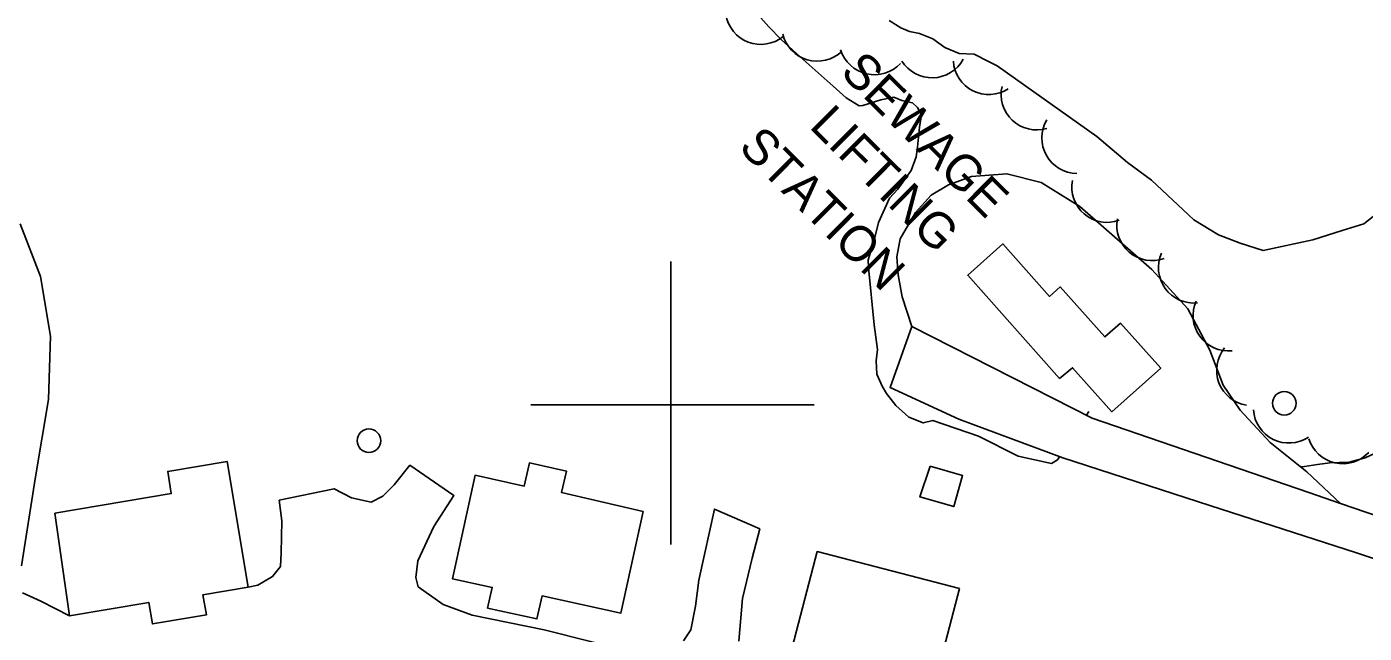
# Model space of a CAD drawing. Extents: x 642515 to 647219, y 6080136 to 6084356.
# Drawn here: x 643545.5 to 643658.8, y 6082180.7 to 6082232 of the extents above; entities that cross this region are included whole.
import ezdxf

# ---------------------------------------------------------------- set-up
doc = ezdxf.new("R2010")
doc.units = 0
for name, color, linetype in [('Level 1', 7, 'Continuous'), ('Level 19', 7, 'Continuous'), ('Level 2', 7, 'Continuous'), ('Level 21', 7, 'Continuous'), ('Level 31', 7, 'Continuous'), ('Level 36', 7, 'Continuous'), ('Level 44', 7, 'Continuous'), ('Level 61', 7, 'Continuous')]:
    doc.layers.add(name, color=color, linetype=linetype)

msp = doc.modelspace()

# ---------------------------------------------------------------- linework, layer by layer
at = {"layer": 'Level 1'}
msp.add_lwpolyline([(643618.51, 6082232.57), (643619.51, 6082231.97), (643620.22, 6082231.65), (643621.08, 6082231.49), (643622.2, 6082231.03), (643623.21, 6082230.28), (643624.45, 6082229.78), (643625.71, 6082229.72), (643626.92, 6082229.1), (643627.67, 6082228.74), (643636.09, 6082222.74), (643638.71, 6082220.54), (643640.74, 6082219.04), (643644.32, 6082215.68), (643646.41, 6082214.42), (643648.23, 6082213.71), (643650.2, 6082213.09), (643654.41, 6082214), (643656.89, 6082214.77), (643658.72, 6082215.35), (643659.5, 6082215.96)], dxfattribs=at)
at = {"layer": 'Level 19'}
for points in [[(643620.44, 6082206.66), (643619.6, 6082209.17), (643619.26, 6082211.02), (643619.17, 6082212.56), (643619.45, 6082214.08), (643620.74, 6082216.3), (643622.08, 6082217.79), (643623.54, 6082218.64), (643623.54, 6082218.64), (643625.49, 6082219.35), (643628.48, 6082219.59), (643631.37, 6082218.84), (643634.66, 6082216.82), (643640.77, 6082211.49), (643643.8, 6082208.15), (643645.67, 6082204.63), (643646.81, 6082201.69), (643648.23, 6082199.57), (643650.78, 6082196.82), (643653.89, 6082194.34), (643656.75, 6082191.65)], [(643597.14, 6082178.96), (643589.28, 6082180.94), (643583.18, 6082182.19), (643580.73, 6082183.08), (643578.62, 6082184.59), (643578.41, 6082185.39), (643578.57, 6082186.78), (643579.95, 6082189.69), (643581.63, 6082192.33), (643577.91, 6082194.89), (643576.58, 6082193.24), (643575.63, 6082192.26), (643574.64, 6082191.76), (643572.96, 6082192.12), (643571.49, 6082192.9), (643566.84, 6082191.93), (643567.06, 6082190.19), (643567.01, 6082187.48), (643566.96, 6082186.3), (643566.28, 6082185.45), (643565.02, 6082184.74), (643564.21, 6082184.56)], [(643605.77, 6082179.97), (643606.09, 6082183.6), (643606.91, 6082187.01), (643607.54, 6082189.51), (643603.71, 6082191.18), (643602.87, 6082187.32), (643602.39, 6082185.15), (643602.11, 6082182.95), (643601.7, 6082180.94), (643601.1, 6082180.02)], [(643549.08, 6082182.13), (643546.65, 6082183.38), (643545.1, 6082184.08)]]:
    msp.add_lwpolyline(points, dxfattribs=at)
at = {"layer": 'Level 2'}
for points in [[(643632.94, 6082195.61), (643632.77, 6082195.34), (643632.26, 6082195.03), (643629.44, 6082195.65), (643626.07, 6082197.36), (643622.2, 6082198.68), (643621.4, 6082198.48), (643620.16, 6082198.97), (643619.06, 6082199.96), (643618.28, 6082200.96), (643617.92, 6082201.59), (643617.46, 6082202.61), (643617.4, 6082203.73), (643617.51, 6082204.7), (643617.24, 6082206.78), (643616.75, 6082211.65), (643616.72, 6082212.29), (643617.2, 6082213.84), (643617.6, 6082215.47), (643618.55, 6082217.53), (643619.24, 6082218.29), (643620.37, 6082219.88), (643620.79, 6082221.03), (643620.91, 6082221.84), (643621.07, 6082223.53), (643621.26, 6082224.59), (643620.9, 6082225.21), (643620.48, 6082225.59), (643619.58, 6082225.79), (643618.91, 6082226.07), (643617.79, 6082225.85), (643616.28, 6082225.37), (643615.96, 6082225.35), (643614.87, 6082226.02), (643613.76, 6082227.01), (643612.49, 6082228.15), (643610.96, 6082229.51), (643609.35, 6082230.96), (643608.32, 6082232.03), (643607.63, 6082232.8)], [(643635.43, 6082199.45), (643635.22, 6082199.13)], [(643653.36, 6082194.76), (643653.7, 6082194.78), (643654.78, 6082194.96), (643655.83, 6082195.09), (643657.48, 6082195.14), (643658.84, 6082195.53), (643659.63, 6082195.89), (643660.74, 6082196.27), (643660.94, 6082196.24), (643661.88, 6082196.09), (643662.46, 6082195.96), (643663.05, 6082195.43), (643663.79, 6082194.39), (643664.09, 6082193.28), (643664.05, 6082192.55), (643664.03, 6082192.03), (643663.99, 6082191.22), (643663.92, 6082191.06), (643663.99, 6082190.46), (643664.09, 6082190.06), (643664.22, 6082189.95), (643665.42, 6082188.73), (643665.44, 6082188.67)]]:
    msp.add_lwpolyline(points, dxfattribs=at)
at = {"layer": 'Level 21'}
for points in [[(643544.89, 6082215.35), (643546.61, 6082210.89), (643547.47, 6082205.82), (643547.29, 6082200.45), (643546.2, 6082193.91), (643545.01, 6082186.38)], [(643667.64, 6082187.92), (643656.75, 6082191.65), (643654.05, 6082192.57), (643635.7, 6082198.88), (643620.44, 6082206.66), (643618.58, 6082201.49), (643624.42, 6082198.79), (643633.21, 6082195.51), (643645.67, 6082191.49), (643658.11, 6082187.47), (643661.96, 6082186.16)]]:
    msp.add_lwpolyline(points, dxfattribs=at)
at = {"layer": 'Level 31'}
for points in [[(643632.95, 6082202.24), (643625.16, 6082210.99), (643628.14, 6082213.65), (643632.1, 6082209.2), (643633, 6082210), (643636.78, 6082205.76), (643638.11, 6082206.93), (643641.51, 6082203.11), (643637.37, 6082199.42), (643634.05, 6082203.15), (643632.95, 6082202.24)], [(643547.82, 6082190.83), (643557.7, 6082192.49), (643557.39, 6082194.36), (643562.42, 6082195.21), (643564.21, 6082184.56), (643560.38, 6082183.91), (643560.67, 6082182.21), (643556.1, 6082181.44), (643555.79, 6082183.26), (643549.08, 6082182.13), (643547.82, 6082190.83)], [(643597.67, 6082190.98), (643595.78, 6082182.36), (643589.1, 6082183.82), (643588.67, 6082181.87), (643584.49, 6082182.79), (643584.88, 6082184.53), (643581.51, 6082185.27), (643583.43, 6082194.04), (643587.6, 6082193.12), (643588.03, 6082195.09), (643591.17, 6082194.4), (643590.76, 6082192.57), (643597.67, 6082190.98)], [(643621.97, 6082194.81), (643624.73, 6082194.02), (643623.98, 6082191.39), (643621.11, 6082192.21), (643621.97, 6082194.81)], [(643624.48, 6082184.45), (643612.41, 6082187.58), (643610.3, 6082179.44), (643613.77, 6082178.54), (643613.08, 6082175.9), (643616.58, 6082174.99), (643617.21, 6082177.44), (643622.29, 6082176.12), (643624.48, 6082184.45)]]:
    msp.add_lwpolyline(points, dxfattribs=at)
at = {"layer": 'Level 36'}
for centre in [(643651.98, 6082200.14), (643574.44, 6082196.97)]:
    msp.add_circle(centre, 1, dxfattribs=at)
at = {"layer": 'Level 44'}
for centre, start, end in [((643607.64, 6082233.55), 189.1497, 309.1277), ((643612.41, 6082232.13), 193.846, 313.8239), ((643617.26, 6082230.98), 197.141, 317.119), ((643622.14, 6082230.72), 211.6929, 331.6709), ((643626.94, 6082229.3), 183.3105, 303.2884), ((643630.99, 6082226.31), 166.725, 286.703), ((643634.44, 6082222.62), 149.4019, 269.3799), ((643636.98, 6082218.47), 169.7072, 289.6852), ((643640.79, 6082215.23), 169.7072, 289.6852), ((643644.32, 6082211.63), 155.8856, 275.8636), ((643647.25, 6082207.58), 155.8856, 275.8636), ((643649.25, 6082202.94), 140.8481, 260.826), ((643652.36, 6082199.77), 183.7686, 303.7466), ((643656.93, 6082198.02), 197.1035, 317.0815)]:
    msp.add_arc(centre, 3, start, end, dxfattribs=at)
at = {"layer": 'Level 61'}
for p, q in [((643600, 6082212.16), (643600, 6082188.16)), ((643612.16, 6082200), (643588.16, 6082200))]:
    msp.add_line(p, q, dxfattribs=at)

# ---------------------------------------------------------------- texts
at = {"layer": 'Level 31'}
for s, p in [('SEWAGE', (643614.27, 6082228.09)), ('LIFTING', (643611.66, 6082223.54)), ('STATION', (643605.65, 6082221.73))]:
    msp.add_text(s, height=3, rotation=315.1748, dxfattribs=at).set_placement(p)

doc.saveas('drawing.dxf')
